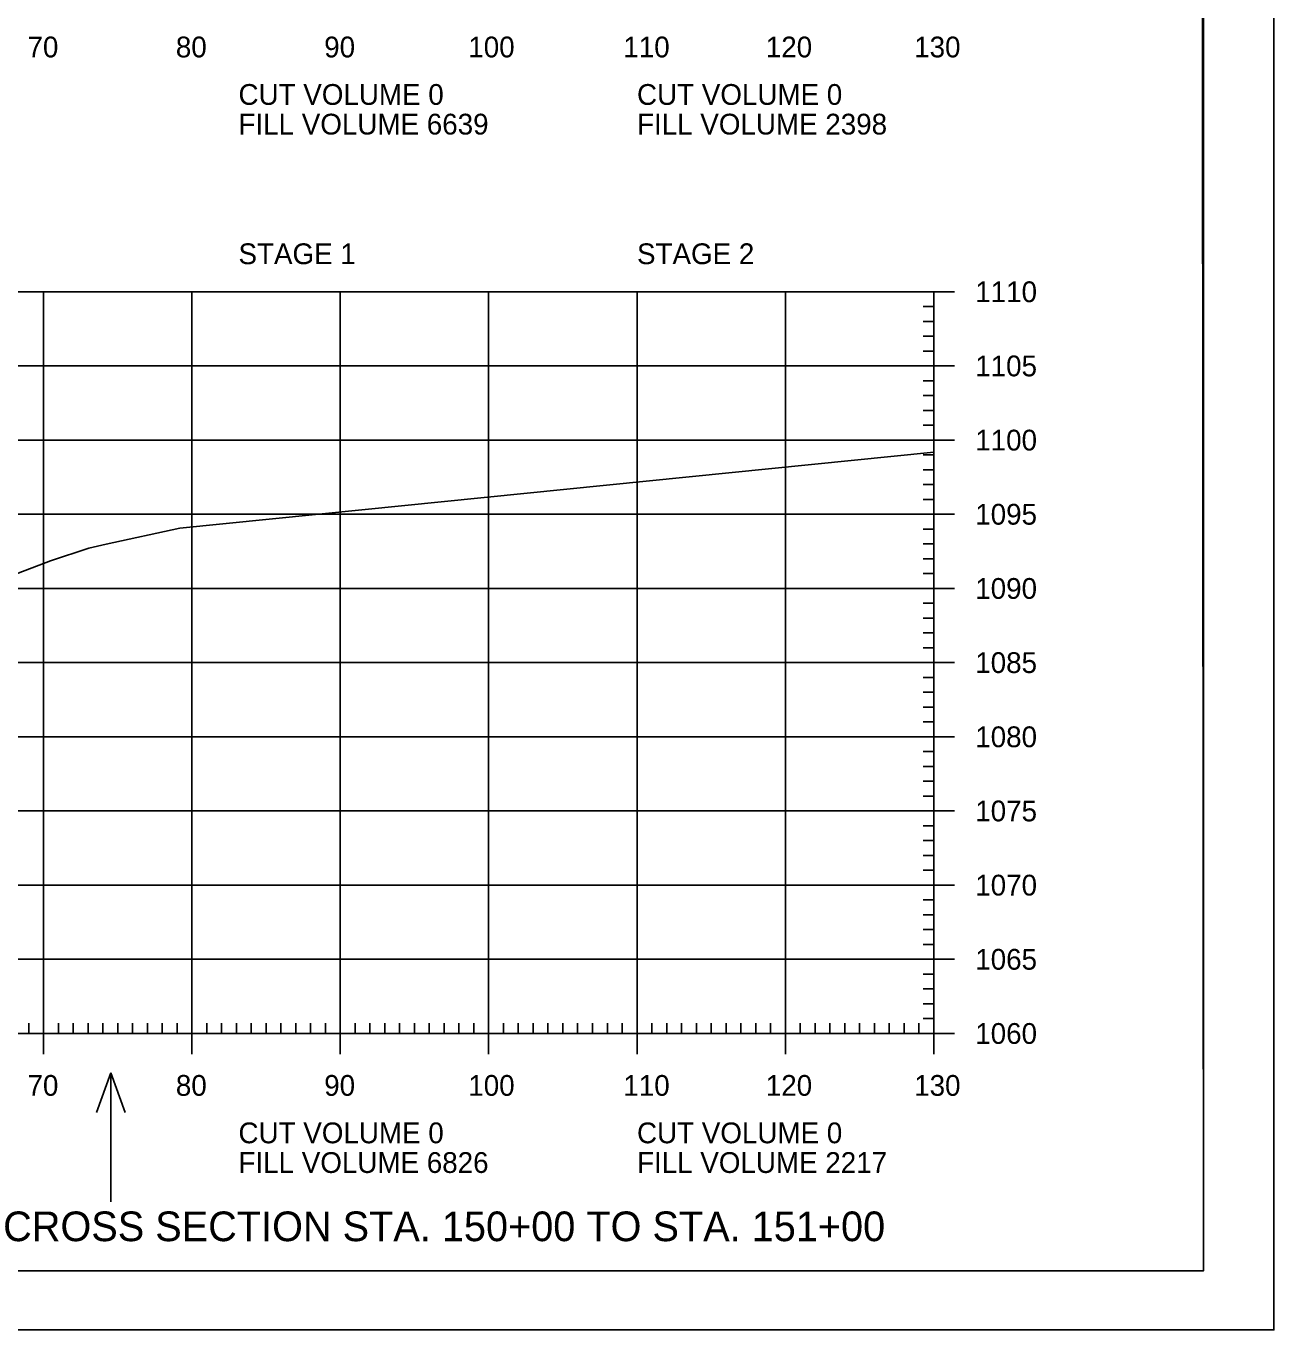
# Model space of a CAD drawing. Extents: x 1322838 to 1324533, y 339903 to 351025.
# Drawn here: x 1323782.5 to 1323866.6, y 344033.1 to 344121 of the extents above; entities that cross this region are included whole.
import ezdxf

# ---------------------------------------------------------------- set-up
doc = ezdxf.new("R2010")
doc.units = 0
for name, color, linetype in [('R_Axis', 7, 'Continuous'), ('R_Axis Annot', 7, 'Continuous'), ('R_Border', 7, 'Continuous'), ('R_Draft', 7, 'Continuous'), ('R_Exist Surface', 7, 'Continuous'), ('R_Grid', 7, 'Continuous'), ('R_No Plot', 7, 'Continuous'), ('R_Water Annot', 7, 'Continuous')]:
    doc.layers.add(name, color=color, linetype=linetype)

msp = doc.modelspace()

# ---------------------------------------------------------------- linework, layer by layer
at = {"layer": 'R_Axis'}
for p, q in [((1323845.115, 344103.057), (1323842.315, 344103.057)), ((1323843.715, 344053.057), (1323843.715, 344103.057)), ((1323843.715, 344102.057), (1323843.015, 344102.057)), ((1323843.715, 344101.057), (1323843.015, 344101.057)), ((1323843.715, 344100.057), (1323843.015, 344100.057)), ((1323843.715, 344099.057), (1323843.015, 344099.057)), ((1323845.115, 344098.057), (1323842.315, 344098.057)), ((1323843.715, 344097.057), (1323843.015, 344097.057)), ((1323843.715, 344096.057), (1323843.015, 344096.057)), ((1323843.715, 344095.057), (1323843.015, 344095.057)), ((1323843.715, 344094.057), (1323843.015, 344094.057)), ((1323845.115, 344093.057), (1323842.315, 344093.057)), ((1323843.715, 344092.057), (1323843.015, 344092.057)), ((1323843.715, 344091.057), (1323843.015, 344091.057)), ((1323843.715, 344090.057), (1323843.015, 344090.057)), ((1323843.715, 344089.057), (1323843.015, 344089.057)), ((1323845.115, 344088.057), (1323842.315, 344088.057)), ((1323843.715, 344087.057), (1323843.015, 344087.057)), ((1323843.715, 344086.057), (1323843.015, 344086.057)), ((1323843.715, 344085.057), (1323843.015, 344085.057)), ((1323843.715, 344084.057), (1323843.015, 344084.057)), ((1323845.115, 344083.057), (1323842.315, 344083.057)), ((1323843.715, 344082.057), (1323843.015, 344082.057)), ((1323843.715, 344081.057), (1323843.015, 344081.057)), ((1323843.715, 344080.057), (1323843.015, 344080.057)), ((1323843.715, 344079.057), (1323843.015, 344079.057)), ((1323845.115, 344078.057), (1323842.315, 344078.057)), ((1323843.715, 344077.057), (1323843.015, 344077.057)), ((1323843.715, 344076.057), (1323843.015, 344076.057)), ((1323843.715, 344075.057), (1323843.015, 344075.057)), ((1323843.715, 344074.057), (1323843.015, 344074.057)), ((1323845.115, 344073.057), (1323842.315, 344073.057)), ((1323843.715, 344072.057), (1323843.015, 344072.057)), ((1323843.715, 344071.057), (1323843.015, 344071.057)), ((1323843.715, 344070.057), (1323843.015, 344070.057)), ((1323843.715, 344069.057), (1323843.015, 344069.057)), ((1323845.115, 344068.057), (1323842.315, 344068.057)), ((1323843.715, 344067.057), (1323843.015, 344067.057)), ((1323843.715, 344066.057), (1323843.015, 344066.057)), ((1323843.715, 344065.057), (1323843.015, 344065.057)), ((1323843.715, 344064.057), (1323843.015, 344064.057)), ((1323845.115, 344063.057), (1323842.315, 344063.057)), ((1323843.715, 344062.057), (1323843.015, 344062.057)), ((1323843.715, 344061.057), (1323843.015, 344061.057)), ((1323843.715, 344060.057), (1323843.015, 344060.057)), ((1323843.715, 344059.057), (1323843.015, 344059.057)), ((1323845.115, 344058.057), (1323842.315, 344058.057)), ((1323843.715, 344057.057), (1323843.015, 344057.057)), ((1323843.715, 344056.057), (1323843.015, 344056.057)), ((1323783.715, 344051.657), (1323783.715, 344054.457)), ((1323793.715, 344051.657), (1323793.715, 344054.457)), ((1323803.715, 344051.657), (1323803.715, 344054.457)), ((1323813.715, 344051.657), (1323813.715, 344054.457)), ((1323823.715, 344051.657), (1323823.715, 344054.457)), ((1323833.715, 344051.657), (1323833.715, 344054.457)), ((1323843.715, 344055.057), (1323843.015, 344055.057)), ((1323843.715, 344051.657), (1323843.715, 344054.457)), ((1323782.715, 344053.057), (1323782.715, 344053.757)), ((1323784.715, 344053.057), (1323784.715, 344053.757)), ((1323785.715, 344053.057), (1323785.715, 344053.757)), ((1323786.715, 344053.057), (1323786.715, 344053.757)), ((1323787.715, 344053.057), (1323787.715, 344053.757)), ((1323788.715, 344053.057), (1323788.715, 344053.757)), ((1323789.715, 344053.057), (1323789.715, 344053.757)), ((1323790.715, 344053.057), (1323790.715, 344053.757)), ((1323791.715, 344053.057), (1323791.715, 344053.757)), ((1323792.715, 344053.057), (1323792.715, 344053.757)), ((1323794.715, 344053.057), (1323794.715, 344053.757)), ((1323795.715, 344053.057), (1323795.715, 344053.757)), ((1323796.715, 344053.057), (1323796.715, 344053.757)), ((1323797.715, 344053.057), (1323797.715, 344053.757)), ((1323798.715, 344053.057), (1323798.715, 344053.757)), ((1323799.715, 344053.057), (1323799.715, 344053.757)), ((1323800.715, 344053.057), (1323800.715, 344053.757)), ((1323801.715, 344053.057), (1323801.715, 344053.757)), ((1323802.715, 344053.057), (1323802.715, 344053.757)), ((1323804.715, 344053.057), (1323804.715, 344053.757)), ((1323805.715, 344053.057), (1323805.715, 344053.757)), ((1323806.715, 344053.057), (1323806.715, 344053.757)), ((1323807.715, 344053.057), (1323807.715, 344053.757)), ((1323808.715, 344053.057), (1323808.715, 344053.757)), ((1323809.715, 344053.057), (1323809.715, 344053.757)), ((1323810.715, 344053.057), (1323810.715, 344053.757)), ((1323811.715, 344053.057), (1323811.715, 344053.757)), ((1323812.715, 344053.057), (1323812.715, 344053.757)), ((1323814.715, 344053.057), (1323814.715, 344053.757)), ((1323815.715, 344053.057), (1323815.715, 344053.757)), ((1323816.715, 344053.057), (1323816.715, 344053.757)), ((1323817.715, 344053.057), (1323817.715, 344053.757)), ((1323818.715, 344053.057), (1323818.715, 344053.757)), ((1323819.715, 344053.057), (1323819.715, 344053.757)), ((1323820.715, 344053.057), (1323820.715, 344053.757)), ((1323821.715, 344053.057), (1323821.715, 344053.757)), ((1323822.715, 344053.057), (1323822.715, 344053.757)), ((1323824.715, 344053.057), (1323824.715, 344053.757)), ((1323825.715, 344053.057), (1323825.715, 344053.757)), ((1323826.715, 344053.057), (1323826.715, 344053.757)), ((1323827.715, 344053.057), (1323827.715, 344053.757)), ((1323828.715, 344053.057), (1323828.715, 344053.757)), ((1323829.715, 344053.057), (1323829.715, 344053.757)), ((1323830.715, 344053.057), (1323830.715, 344053.757)), ((1323831.715, 344053.057), (1323831.715, 344053.757)), ((1323832.715, 344053.057), (1323832.715, 344053.757)), ((1323834.715, 344053.057), (1323834.715, 344053.757)), ((1323835.715, 344053.057), (1323835.715, 344053.757)), ((1323836.715, 344053.057), (1323836.715, 344053.757)), ((1323837.715, 344053.057), (1323837.715, 344053.757)), ((1323838.715, 344053.057), (1323838.715, 344053.757)), ((1323839.715, 344053.057), (1323839.715, 344053.757)), ((1323840.715, 344053.057), (1323840.715, 344053.757)), ((1323841.715, 344053.057), (1323841.715, 344053.757)), ((1323842.715, 344053.057), (1323842.715, 344053.757)), ((1323843.715, 344054.057), (1323843.015, 344054.057)), ((1323563.715, 344053.057), (1323843.715, 344053.057)), ((1323845.115, 344053.057), (1323842.315, 344053.057))]:
    msp.add_line(p, q, dxfattribs=at)
at = {"layer": 'R_Border'}
for q in [(1323861.895, 344242.517), (1323545.715, 344037.057)]:
    msp.add_line((1323861.895, 344037.057), q, dxfattribs=at)
at = {"layer": 'R_Exist Surface'}
msp.add_lwpolyline([(1323779.319, 344083.086), (1323784.179, 344084.918), (1323786.774, 344085.781), (1323787.931, 344086.032), (1323792.893, 344087.11), (1323805.169, 344088.348), (1323843.715, 344092.239)], dxfattribs=at)
at = {"layer": 'R_Grid'}
for p, q in [((1323563.715, 344103.057), (1323843.715, 344103.057)), ((1323783.715, 344053.057), (1323783.715, 344103.057)), ((1323793.715, 344053.057), (1323793.715, 344103.057)), ((1323803.715, 344053.057), (1323803.715, 344103.057)), ((1323813.715, 344053.057), (1323813.715, 344103.057)), ((1323823.715, 344053.057), (1323823.715, 344103.057)), ((1323833.715, 344053.057), (1323833.715, 344103.057)), ((1323843.715, 344053.057), (1323843.715, 344103.057)), ((1323563.715, 344098.057), (1323843.715, 344098.057)), ((1323563.715, 344093.057), (1323843.715, 344093.057)), ((1323563.715, 344088.057), (1323843.715, 344088.057)), ((1323563.715, 344083.057), (1323843.715, 344083.057)), ((1323563.715, 344078.057), (1323843.715, 344078.057)), ((1323563.715, 344073.057), (1323843.715, 344073.057)), ((1323563.715, 344068.057), (1323843.715, 344068.057)), ((1323563.715, 344063.057), (1323843.715, 344063.057)), ((1323563.715, 344058.057), (1323843.715, 344058.057)), ((1323563.715, 344053.057), (1323843.715, 344053.057))]:
    msp.add_line(p, q, dxfattribs=at)
at = {"layer": 'R_No Plot'}
msp.add_line((1323533.315, 344033.078), (1323866.648, 344033.078), dxfattribs=at)
for points in [[(1323533.308, 344246.412), (1323866.648, 344246.412), (1323866.648, 344033.074), (1323533.308, 344033.074)], [(1323779.635, 344242.517), (1323799.255, 344242.517), (1323799.255, 344232.637), (1323815.368, 344232.637), (1323838.567, 344232.637), (1323838.567, 344199.967), (1323861.775, 344199.967), (1323861.895, 344037.057), (1323545.715, 344037.057), (1323545.715, 344242.517)]]:
    msp.add_lwpolyline(points, close=True, dxfattribs=at)
at = {"layer": 'R_Water Annot'}
for p, q in [((1323788.252, 344050.394), (1323787.284, 344047.734)), ((1323788.252, 344041.704), (1323788.252, 344050.394)), ((1323788.252, 344050.394), (1323789.22, 344047.734))]:
    msp.add_line(p, q, dxfattribs=at)

# ---------------------------------------------------------------- texts
at = {"layer": 'R_Axis Annot'}
for s, p in [('70', (1323782.63, 344118.857)), ('80', (1323792.63, 344118.857)), ('90', (1323802.63, 344118.857)), ('100', (1323812.343, 344118.857)), ('110', (1323822.795, 344118.857)), ('120', (1323832.398, 344118.857)), ('130', (1323842.398, 344118.857)), ('CUT VOLUME 0', (1323796.852, 344115.657)), ('CUT VOLUME 0', (1323823.715, 344115.657)), ('FILL VOLUME 6639', (1323796.852, 344113.657)), ('FILL VOLUME 2398', (1323823.715, 344113.657)), ('STAGE 1', (1323796.852, 344104.918)), ('STAGE 2', (1323823.715, 344104.918)), ('1110', (1323846.515, 344102.357)), ('1105', (1323846.515, 344097.357)), ('1100', (1323846.515, 344092.357)), ('1095', (1323846.515, 344087.357)), ('1090', (1323846.515, 344082.357)), ('1085', (1323846.515, 344077.357)), ('1080', (1323846.515, 344072.357)), ('1075', (1323846.515, 344067.357)), ('1070', (1323846.515, 344062.357)), ('1065', (1323846.515, 344057.357)), ('1060', (1323846.515, 344052.357)), ('70', (1323782.63, 344048.857)), ('80', (1323792.63, 344048.857)), ('90', (1323802.63, 344048.857)), ('100', (1323812.343, 344048.857)), ('110', (1323822.795, 344048.857)), ('120', (1323832.398, 344048.857)), ('130', (1323842.398, 344048.857)), ('CUT VOLUME 0', (1323796.852, 344045.657)), ('CUT VOLUME 0', (1323823.715, 344045.657)), ('FILL VOLUME 6826', (1323796.852, 344043.657)), ('FILL VOLUME 2217', (1323823.715, 344043.657))]:
    msp.add_text(s, height=1.4, dxfattribs=at).set_placement(p)
at = {"layer": 'R_Draft'}
msp.add_text('CROSS SECTION STA. 150+00 TO STA. 151+00', height=2, dxfattribs=at).set_placement((1323780.987, 344039.057))

doc.saveas('drawing.dxf')
